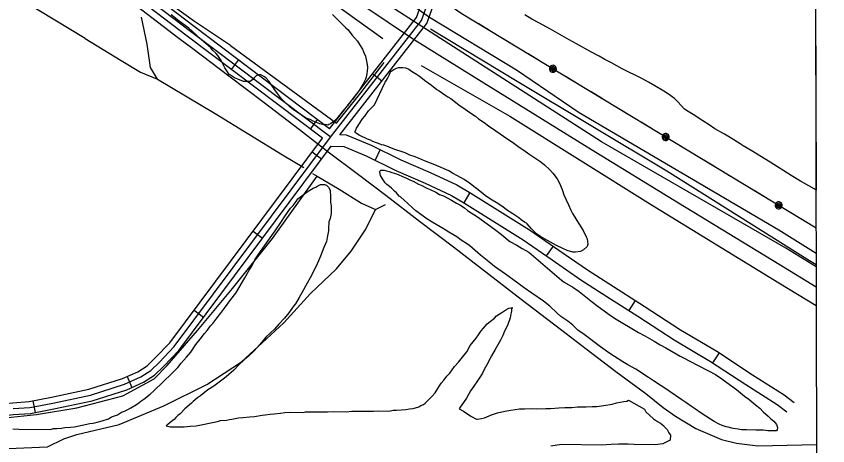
# Model space of a CAD drawing. Extents: x 3324104 to 3361979, y 612876 to 638273.
# Drawn here: x 3357754 to 3359808, y 631253 to 632341 of the extents above; entities that cross this region are included whole.
import ezdxf

# ---------------------------------------------------------------- set-up
doc = ezdxf.new("R2010")
doc.units = 0
for name, color, linetype in [('V-GRID-FRAM', 7, 'Continuous'), ('V-RAIL-TRAK', 7, 'Continuous'), ('V-ROAD-CNTR', 7, 'Continuous'), ('V-SITE-VEGE', 7, 'Continuous'), ('V-TOPO-SHOR', 7, 'Continuous'), ('V-UTIL-LINE', 7, 'Continuous')]:
    doc.layers.add(name, color=color, linetype=linetype)

msp = doc.modelspace()

# ---------------------------------------------------------------- linework, layer by layer
at = {"layer": 'V-GRID-FRAM'}
msp.add_lwpolyline([(3328194.1, 636440.7), (3359767.9, 636495.9), (3359807.6, 618312.1), (3328217.9, 618256.9), (3328194.1, 636440.7)], dxfattribs=at)
at = {"layer": 'V-RAIL-TRAK'}
for points in [[(3357120.5, 633083.7), (3357298, 632949.6), (3357421.2, 632854.9), (3357560.3, 632749), (3357832.3, 632540.7), (3358017.7, 632399.1), (3358165.1, 632285.5)], [(3358165.5, 632721), (3358238.8, 632660), (3358387.6, 632542.9), (3358515.6, 632448.2), (3358633.3, 632366.8), (3358756.6, 632284.7)], [(3358165.1, 632285.5), (3358200.7, 632259.2), (3358291.7, 632190), (3358380.9, 632122.1), (3358470.5, 632054.3), (3358539, 632000.7), (3358543.1, 631997.6), (3358619.6, 631940), (3358688.7, 631887.8), (3358774.1, 631821.8), (3358860.1, 631757), (3358931.3, 631701.7), (3359031.6, 631624.1), (3359130.8, 631548.2), (3359210.4, 631487.9), (3359271.3, 631441.4), (3359347.1, 631385.6), (3359390.6, 631350.3), (3359422.5, 631328.6), (3359473.6, 631297.2), (3359538.6, 631269), (3359576.2, 631260.2), (3359630.2, 631253.6), (3359779.3, 631256.5)], [(3358756.6, 632284.7), (3358937.3, 632172.2), (3359209.7, 632003.7), (3359429.8, 631868.5), (3359684.4, 631713.4), (3359778.4, 631655.5)]]:
    msp.add_lwpolyline(points, dxfattribs=at)
at = {"layer": 'V-ROAD-CNTR'}
for p, q in [((3358298.5, 632205.6), (3358316.6, 632229.6)), ((3358655.7, 632195.5), (3358679.3, 632177)), ((3358498.1, 632055), (3358516.2, 632079)), ((3358502.6, 631997.4), (3358526.6, 631979.5)), ((3358675.1, 632003), (3358661.8, 631976.1)), ((3358901.3, 631894.5), (3358886.1, 631868.7)), ((3358353.2, 631797), (3358377.2, 631779.1)), ((3359112.4, 631758.5), (3359095.2, 631733.9)), ((3359320.5, 631621.4), (3359304.5, 631596)), ((3358203.8, 631596.5), (3358227.8, 631578.6)), ((3359532.6, 631488.6), (3359516.2, 631463.6)), ((3358034.3, 631428.5), (3358046.5, 631401.1)), ((3357796, 631367), (3357801.7, 631337.6))]:
    msp.add_line(p, q, dxfattribs=at)
for points in [[(3357746, 631347.5), (3357788, 631350.2), (3357846, 631361.4), (3357941.6, 631381.8), (3358027.9, 631409.3), (3358068.9, 631427.5), (3358094.6, 631444.3), (3358116, 631465), (3358153.8, 631504.4), (3358548.7, 632034.3), (3358779.7, 632329.8), (3358993.1, 632924.9), (3359589.2, 634487.5)], [(3358546.7, 632056), (3358766.4, 632337.1), (3358979, 632930.1), (3359575.2, 634492.8)], [(3358572.8, 632040.7), (3358793, 632322.4), (3359007.2, 632919.7), (3359603.2, 634482.2)], [(3358546.7, 632056), (3358204, 632314.5), (3358028.7, 632449.1)], [(3358528.4, 632032.1), (3358185.9, 632290.6), (3358010.4, 632425.3)], [(3358019.6, 632437.2), (3358195, 632302.6), (3358547, 632036.9)], [(3356398.6, 632104.7), (3356891.7, 631727.1), (3357353.2, 631379.6), (3357372.2, 631367), (3357383.5, 631361), (3357397.7, 631354.8), (3357409.8, 631352.3), (3357420.1, 631352.3), (3357628.6, 631352.4), (3357691.3, 631356.9), (3357744.7, 631362.4), (3357786.1, 631365.1), (3357843, 631376.1), (3357937.8, 631396.4), (3358022.6, 631423.3), (3358061.7, 631440.7), (3358085.2, 631456.1), (3358105.4, 631475.6), (3358142.4, 631514.1), (3358528.4, 632032.1)], [(3356377.9, 632082.7), (3356873.5, 631703.2), (3357335.8, 631355.1), (3357356.9, 631341.2), (3357370.4, 631334), (3357388.6, 631326), (3357406.7, 631322.4), (3357420, 631322.3), (3357629.7, 631322.4), (3357693.9, 631327), (3357747.2, 631332.5), (3357789.9, 631335.3), (3357849, 631346.7), (3357945.5, 631367.3), (3358033.3, 631395.2), (3358076.1, 631414.3), (3358104, 631432.5), (3358126.7, 631454.4), (3358165.3, 631494.7), (3358550.6, 632011.6)], [(3358573.1, 632041.1), (3358589.1, 632040.3), (3358652, 632014.4), (3358727, 631977.3), (3358801, 631945.5), (3358869, 631913.6), (3358904.1, 631892.9), (3358971.5, 631850.8), (3359052.9, 631799.9), (3359126.8, 631748.5), (3359199.4, 631698.8), (3359264.9, 631656.5), (3359343.3, 631607), (3359434.8, 631547), (3359526.7, 631492.5), (3359616.9, 631433.3), (3359696.9, 631382.1), (3359722.2, 631362.7)], [(3358550.3, 632012.1), (3358582.5, 632010.6), (3358639.6, 631987.1), (3358714.4, 631950), (3358788.7, 631918.1), (3358854.9, 631887.1), (3358888.5, 631867.3), (3358955.6, 631825.3), (3359036.4, 631774.8), (3359109.8, 631723.8), (3359182.7, 631673.8), (3359248.7, 631631.2), (3359327.1, 631581.8), (3359418.9, 631521.5), (3359510.8, 631467.1), (3359600.6, 631408.2), (3359679.7, 631357.5), (3359704, 631338.9)]]:
    msp.add_lwpolyline(points, dxfattribs=at)
at = {"layer": 'V-SITE-VEGE'}
for p, q in [((3359771.6, 634801.8), (3359777.9, 631900.1)), ((3358527.5, 632533.3), (3358799.2, 632338.4)), ((3359234.8, 632023), (3358678.7, 632379.4)), ((3359059, 632333.4), (3359041, 632343.9)), ((3358799.2, 632338.4), (3359019.6, 632205.1)), ((3359076.5, 632324), (3359059, 632333.4)), ((3359105.9, 632307.8), (3359076.5, 632324)), ((3359153.3, 632281.1), (3359105.9, 632307.8)), ((3359171.3, 632270.7), (3359153.3, 632281.1)), ((3359207.9, 632250.8), (3359171.3, 632270.7)), ((3359229, 632239.8), (3359207.9, 632250.8)), ((3359243.4, 632231.5), (3359229, 632239.8)), ((3359260.4, 632222.6), (3359243.4, 632231.5)), ((3359287.2, 632207.9), (3359260.4, 632222.6)), ((3359019.6, 632205.1), (3359178.4, 632097.4)), ((3359336.7, 632183.3), (3359287.2, 632207.9)), ((3359354.2, 632173.9), (3359336.7, 632183.3)), ((3359370.2, 632164.5), (3359354.2, 632173.9)), ((3359392.3, 632150.9), (3359370.2, 632164.5)), ((3359404.7, 632143.6), (3359392.3, 632150.9)), ((3359419.6, 632132.6), (3359404.7, 632143.6)), ((3359428.3, 632124.3), (3359419.6, 632132.6)), ((3359445.3, 632105.6), (3359428.3, 632124.3)), ((3359178.4, 632097.4), (3359683.3, 631800)), ((3359454.5, 632099.8), (3359445.3, 632105.6)), ((3359466.9, 632092), (3359454.5, 632099.8)), ((3359491.1, 632076.3), (3359466.9, 632092)), ((3359507, 632065.4), (3359491.1, 632076.3)), ((3359522, 632055.5), (3359507, 632065.4)), ((3359546.2, 632042.4), (3359522, 632055.5)), ((3359563.2, 632031.9), (3359546.2, 632042.4)), ((3359585.8, 632017.8), (3359563.2, 632031.9)), ((3359701.2, 631753.8), (3359234.8, 632023)), ((3359593.5, 632012.6), (3359585.8, 632017.8)), ((3359617.8, 631998.5), (3359593.5, 632012.6)), ((3359635.3, 631987.5), (3359617.8, 631998.5)), ((3359662, 631971.3), (3359635.3, 631987.5)), ((3359715.1, 631937.4), (3359662, 631971.3)), ((3359738.2, 631923.3), (3359715.1, 631937.4)), ((3359772.8, 631903.4), (3359738.2, 631923.3)), ((3359777.9, 631900.1), (3359772.8, 631903.4)), ((3359683.3, 631800), (3359778.3, 631740.8)), ((3359778.3, 631706.3), (3359701.2, 631753.8)), ((3359778.3, 631740.8), (3359778.3, 631706.3))]:
    msp.add_line(p, q, dxfattribs=at)
for points in [[(3358245.9, 632260.6), (3358228.4, 632275.7), (3358217.1, 632286.1), (3358209.4, 632293.4), (3358198.6, 632303.3), (3358190.4, 632310.6), (3358181.6, 632317.3), (3358162.6, 632330.4), (3358156.4, 632335.6), (3358146.1, 632343.9)], [(3358554, 632344.9), (3358560.7, 632338.2), (3358572, 632327.2), (3358578.7, 632320.5), (3358587.9, 632311.6), (3358594.1, 632305.9), (3358603.3, 632294), (3358617.2, 632277.8), (3358622.8, 632269), (3358630, 632257.1), (3358633, 632250.9), (3358637.6, 632239.5), (3358638.6, 632235.8), (3358641.6, 632218.2), (3358642.6, 632211), (3358641.5, 632201.7), (3358640.9, 632194.5), (3358639.3, 632186.2), (3358637.7, 632181), (3358632, 632169.7), (3358621.5, 632152.7), (3358618.4, 632148.6), (3358614.2, 632142.4), (3358610.6, 632138.3), (3358605.4, 632131.1), (3358601.7, 632126.5), (3358595.5, 632119.3), (3358591.8, 632114.1), (3358581.9, 632102.8), (3358565.2, 632082.2), (3358561.6, 632078.7), (3358557.4, 632074), (3358549.1, 632068.4), (3358545, 632066.9), (3358541.9, 632065.3), (3358539.8, 632065.4), (3358534.1, 632066.4), (3358529, 632067), (3358521.7, 632068.6), (3358505.2, 632075.4), (3358497.5, 632079.1), (3358490.3, 632082.2), (3358482, 632086.4), (3358470.7, 632093.7), (3358462.5, 632099.4), (3358455.3, 632104.1), (3358446.5, 632111.4), (3358440.9, 632116.6), (3358432.1, 632125), (3358424.9, 632131.2), (3358414.7, 632144.7), (3358408, 632154.1), (3358399.3, 632167.6), (3358393.7, 632175.4), (3358386.5, 632184.2), (3358382.4, 632187.3), (3358373.1, 632192.6), (3358369, 632192.6), (3358364.3, 632191.6), (3358360.7, 632189.5), (3358355.5, 632184.4), (3358352.9, 632180.3), (3358346.1, 632175.7), (3358343, 632175.2), (3358335.8, 632175.2), (3358328.6, 632175.8), (3358314.6, 632181), (3358305.9, 632184.7), (3358295.6, 632191.5), (3358293, 632193.6), (3358286.3, 632202.9), (3358281.7, 632209.7), (3358276.1, 632221.6), (3358272, 632228.9), (3358263.8, 632241.3), (3358258.7, 632247.1), (3358251.5, 632254.3), (3358245.9, 632260.6)], [(3358660.6, 632116.8), (3358686.3, 632171.9), (3358687.8, 632173.5), (3358690.4, 632178.6), (3358693.1, 632183.3), (3358696.7, 632189.5), (3358698.8, 632193.6), (3358700.4, 632198.2), (3358703, 632201.8), (3358709.2, 632205.9), (3358716, 632209), (3358722.2, 632210.5), (3358732, 632210.9), (3358739.2, 632210.4), (3358741.8, 632209.3), (3358747, 632206.7), (3358753.7, 632202), (3358767.1, 632194.2), (3358774.3, 632189), (3358782, 632182.7), (3358787.1, 632179.1), (3358795.9, 632171.8), (3358804.6, 632166), (3358818.5, 632155.6)], [(3358818.5, 632155.6), (3358823.7, 632151.9), (3358841.2, 632139.9), (3358846.3, 632136.3), (3358853.5, 632132.1), (3358869.5, 632120.1), (3358873.6, 632116.5), (3358890, 632105.5), (3358901.4, 632097.2), (3358915.8, 632087.8), (3358924, 632081), (3358937.9, 632071.6), (3358948.7, 632063.3), (3358967.8, 632050.7), (3358997.6, 632029.3), (3359010, 632021.5), (3359026.4, 632009.5), (3359038.3, 632001.7), (3359050.6, 631992.8), (3359064, 631983.9), (3359081, 631971.9), (3359090.8, 631964.6), (3359103.6, 631952.7), (3359111.8, 631943.8), (3359123.1, 631928.8), (3359129.2, 631916.8), (3359136.4, 631899.7), (3359139.9, 631888.8), (3359151.6, 631863.4), (3359157.2, 631850), (3359161.3, 631841.2), (3359167.5, 631832.3), (3359172.6, 631823.5), (3359188.9, 631798.1), (3359196.1, 631782), (3359198.6, 631777.3), (3359200.6, 631763.4), (3359198.5, 631758.2), (3359189.7, 631749.5), (3359181.4, 631745.4), (3359169.5, 631743.4), (3359162.2, 631743.4), (3359147.8, 631747.7), (3359137, 631752.4), (3359121, 631760.2), (3359106, 631768.6), (3359098.3, 631772.8), (3359080.8, 631782.7), (3359070, 631790), (3359057.7, 631802.5), (3359046.9, 631815), (3359044.8, 631816.6), (3359039.7, 631819.7), (3359031.4, 631824.9), (3359025.8, 631830.1), (3359010.3, 631840.1), (3359001.6, 631846.3), (3358994.9, 631850.5), (3358989.3, 631855.2), (3358982.6, 631859.9), (3358968.1, 631868.8), (3358957.8, 631875.5), (3358943.9, 631884.4), (3358919.3, 631904.2), (3358908.5, 631912.6), (3358900.7, 631918.3), (3358887.4, 631927.2), (3358870.9, 631937.1), (3358857.5, 631943.4), (3358848.2, 631949.6), (3358817.3, 631962.8), (3358786.9, 631974.9), (3358771.4, 631981.2), (3358760.6, 631985.9), (3358750.2, 631989), (3358737.9, 631994.8), (3358727.6, 631998.5), (3358714.1, 632002.7), (3358703.8, 632006.9), (3358691.5, 632011.7), (3358684.2, 632014.3), (3358678, 632015.4), (3358670.8, 632018.5), (3358665.1, 632020.6), (3358656.4, 632023.2), (3358650.2, 632026.9), (3358642.5, 632029.5), (3358637.3, 632032.2), (3358628, 632036.4), (3358621.8, 632039.5), (3358614.6, 632043.7), (3358612.1, 632046.8), (3358611, 632048.9), (3358612.1, 632050.9), (3358614.7, 632057.6), (3358617.9, 632062.8), (3358621, 632066.9), (3358630.4, 632080.8), (3358635.6, 632087.5), (3358645, 632100.9), (3358660.6, 632116.8)], [(3359643.7, 631292.7), (3359636.5, 631292.7), (3359625.1, 631293.3), (3359601.9, 631293.5), (3359589.5, 631294.1), (3359580.7, 631295.1), (3359568.3, 631297.3), (3359564.7, 631297.8), (3359555.9, 631300.5), (3359550.2, 631301.5), (3359540.4, 631304.7), (3359532.7, 631308.4), (3359520.3, 631315.2), (3359510.5, 631320.4), (3359487.4, 631336.1), (3359473, 631346), (3359462.7, 631352.8), (3359448.3, 631363.2), (3359438, 631370), (3359422, 631380.9), (3359392.7, 631400.8), (3359386, 631405), (3359366.4, 631418), (3359354.1, 631425.8), (3359321.6, 631447.2), (3359301.5, 631458.2), (3359288.7, 631465.5), (3359267.6, 631479.6), (3359253.7, 631488.5), (3359232, 631504.2), (3359190.9, 631534.9), (3359174.9, 631546.4), (3359162.1, 631558.9), (3359149.7, 631568.8), (3359132.2, 631580.8), (3359122, 631589.6), (3359104.5, 631606.8), (3359088, 631619.8), (3359058.2, 631639.7), (3359039.1, 631653.2), (3359010.8, 631674.6), (3358991.8, 631687.7), (3358964, 631707.5), (3358950.1, 631719), (3358929, 631735.6), (3358901.8, 631759.1), (3358895.6, 631763.8), (3358879.7, 631774.2), (3358868.8, 631782), (3358848.2, 631794), (3358836.9, 631801.4), (3358806, 631819.6), (3358790.1, 631829.6), (3358779.8, 631836.9), (3358765.4, 631848.3), (3358756.6, 631856.1), (3358743.8, 631867.1), (3358736.6, 631874.4), (3358726.3, 631883.2), (3358723.2, 631885.3), (3358716, 631893.6), (3358711.4, 631897.8), (3358703.7, 631905.1), (3358698.6, 631909.8), (3358691.9, 631915), (3358687.8, 631918.6), (3358680.6, 631929.5), (3358676, 631937.8), (3358673.5, 631946.6), (3358674.5, 631949.2), (3358676.1, 631950.8), (3358679.2, 631951.2), (3358684.9, 631950.7), (3358690.5, 631949.1), (3358697.2, 631947.5), (3358704.5, 631945.4), (3358716.3, 631941.7), (3358735.4, 631933.3), (3358741.1, 631931.2), (3358751.4, 631926), (3358758.6, 631923.3), (3358771.5, 631916), (3358780.2, 631911.8), (3358792.6, 631905.5), (3358801.4, 631901.9), (3358815.3, 631895.1), (3358825.1, 631889.8), (3358834.9, 631886.1), (3358855.5, 631875.2), (3358867.8, 631867.8), (3358876.1, 631863.1), (3358888.4, 631855.3), (3358896.2, 631849.1), (3358920.9, 631832.9), (3358964.1, 631802.1), (3358981.6, 631788), (3358992.9, 631779.2), (3359003.2, 631770.8), (3359020.7, 631760.9), (3359034.1, 631753), (3359050.6, 631743.6)], [(3358349.8, 631708), (3358357.4, 631723.8), (3358366.1, 631736.4), (3358377.9, 631753.2), (3358396.3, 631779.4), (3358409.2, 631797.3), (3358425.4, 631821.5), (3358433, 631833), (3358440.5, 631843.5), (3358448.1, 631855.1), (3358454.5, 631861.4), (3358462, 631871.9), (3358466.4, 631878.2), (3358489.9, 631895.9), (3358500.6, 631903.2), (3358504.8, 631905.2), (3358512.3, 631908.3), (3358516.6, 631911.4), (3358524, 631914.5), (3358533.6, 631914.4), (3358538.8, 631913.3), (3358544.1, 631907.9), (3358548.2, 631900.5), (3358548.2, 631896.2), (3358549.1, 631887.7), (3358548.9, 631869.7), (3358550.9, 631860.2), (3358550.7, 631841.1), (3358548.4, 631828.4), (3358545.1, 631820), (3358543.8, 631803), (3358543.8, 631797.7), (3358540.4, 631780.8), (3358539.2, 631770.2), (3358532.6, 631755.5), (3358523.9, 631733.4), (3358518.5, 631721.8), (3358513, 631708.1), (3358497.8, 631678.6), (3358490.2, 631664.9), (3358476.1, 631640.7), (3358469.6, 631629.1), (3358460.9, 631612.3), (3358455.6, 631607.1), (3358443.7, 631590.3), (3358433, 631576.6), (3358417.9, 631560.9), (3358407.2, 631548.3), (3358385.7, 631528.5), (3358375, 631515.9), (3358355.6, 631493.9), (3358340.6, 631479.2), (3358331, 631471.9), (3358316, 631457.3), (3358304.2, 631444.7), (3358284.9, 631428), (3358277.4, 631421.8), (3358253.9, 631404), (3358238.9, 631394.7), (3358219.7, 631380.1), (3358212.2, 631374.9), (3358201.5, 631365.5), (3358197.2, 631361.3), (3358180.1, 631346.7), (3358168.2, 631334.1), (3358162.9, 631329.9), (3358157.5, 631324.7), (3358153.2, 631319.5), (3358143.6, 631312.2), (3358137.2, 631307), (3358132.9, 631303.8), (3358143.5, 631301.6), (3358178.4, 631301.1), (3358194.3, 631303.1), (3358209.2, 631303.9), (3358230.4, 631307.9), (3358242.1, 631310.9), (3358263.4, 631314.9), (3358270.8, 631317), (3358285.6, 631317.8), (3358293.1, 631319.9), (3358299.5, 631320.8), (3358316.4, 631323.8), (3358327, 631324.7), (3358345.1, 631326.6), (3358356.7, 631327.5), (3358375.9, 631330.5), (3358383.3, 631331.4)], [(3359050.6, 631743.6), (3359133.4, 631672.8), (3359140.6, 631667.6), (3359162.7, 631654.5), (3359178.1, 631643.6), (3359199.7, 631627.4), (3359212.1, 631617), (3359222.9, 631608.1), (3359254.3, 631585.7), (3359268.2, 631576.8), (3359328.4, 631540.2), (3359344.4, 631531.4), (3359368.1, 631517.8), (3359383, 631508.9), (3359398, 631501.5), (3359434, 631480.1), (3359442.8, 631475.9), (3359477.8, 631457.1), (3359505.6, 631443), (3359523.2, 631433.5), (3359539.6, 631422.6), (3359561.8, 631406.9), (3359576.2, 631396), (3359596.7, 631378.8), (3359607.5, 631371.5), (3359625, 631357.4), (3359635.3, 631348.6), (3359644, 631339.7), (3359656.4, 631328.3), (3359662.5, 631322), (3359671.3, 631315.8), (3359678, 631306.9), (3359680, 631299.7), (3359679.9, 631293.5), (3359677.9, 631291.4), (3359656.1, 631291.6), (3359643.7, 631292.7)], [(3357745, 631295.9), (3357759.9, 631295.8), (3357840.4, 631294.8), (3357847.8, 631296.8), (3357856.3, 631296.7), (3357868, 631297.6), (3357876.5, 631299.6), (3357891.3, 631300.5), (3357900.8, 631301.4), (3357940.1, 631309.4), (3357948.6, 631310.4), (3357958.2, 631313.4), (3357971, 631316.4), (3357986.9, 631321.5), (3357994.4, 631326.7), (3358010.4, 631331.8), (3358020, 631338.1), (3358027.4, 631341.2), (3358035.9, 631345.3), (3358043.4, 631349.4), (3358054.1, 631355.7), (3358060.5, 631359.8), (3358069, 631366.1), (3358076.5, 631371.3), (3358092.6, 631383.8), (3358102.2, 631392.2), (3358148.3, 631437.1), (3358162.3, 631451.8), (3358170.9, 631462.3), (3358184.9, 631478), (3358195.6, 631490.6), (3358208.6, 631509.5), (3358219.3, 631523.1), (3358230.1, 631537.8), (3358236.6, 631545.2), (3358245.2, 631556.7), (3358251.6, 631563), (3358261.3, 631576.6), (3358271, 631588.2), (3358280.7, 631601.8), (3358296.9, 631623.9), (3358309.8, 631639.6), (3358332.5, 631678.5), (3358343.3, 631697.5), (3358349.8, 631708)], [(3358383.3, 631331.4), (3358396, 631333.4), (3358406.6, 631334.3), (3358422.5, 631336.2), (3358433.2, 631337.2), (3358448, 631338.1), (3358479.8, 631337.7), (3358486.2, 631339.7), (3358541.2, 631339), (3358556.1, 631339.9), (3358588.9, 631339.5), (3358602.7, 631341.4), (3358657.8, 631340.7), (3358671.6, 631341.6), (3358697, 631341.3), (3358707.6, 631343.3), (3358716.1, 631343.2), (3358728.8, 631344.1), (3358739.4, 631345), (3358749, 631347), (3358758.5, 631348), (3358772.4, 631352), (3358777.7, 631355.1), (3358784.1, 631358.2), (3358788.4, 631361.4), (3358806.6, 631379.2), (3358814.1, 631387.5), (3358820.6, 631398.1), (3358829.3, 631411.7), (3358835.7, 631419.1), (3358843.3, 631429.6), (3358850.8, 631436.9), (3358862.6, 631453.7), (3358873.4, 631465.2), (3358886.3, 631482), (3358893.8, 631491.4), (3358902.5, 631507.2), (3358917.6, 631526.1), (3358924, 631534.5), (3358930.5, 631544), (3358935.9, 631551.3), (3358945.6, 631561.8), (3358953.1, 631568), (3358963.8, 631576.4), (3358969.1, 631582.7), (3358983, 631591), (3358992.6, 631597.2), (3359000.1, 631601.4), (3359005.4, 631602.4), (3359010.7, 631602.3), (3359007.5, 631601.3), (3359007.4, 631593.9), (3359005.2, 631587.5), (3359004, 631576.9), (3358997.4, 631558), (3358989.8, 631543.2), (3358985.5, 631532.7), (3358979, 631521.1), (3358965.9, 631496.9), (3358956.2, 631481.1), (3358944.3, 631458), (3358937.8, 631446.4), (3358933.4, 631436.9), (3358925.9, 631425.3), (3358921.5, 631418), (3358911.8, 631404.3), (3358903.2, 631392.8), (3358893.4, 631373.8), (3358885.9, 631363.3), (3358877.2, 631350.7), (3358875.1, 631346.5), (3358885.6, 631341.1), (3358904.5, 631328.1), (3358918.2, 631320.6), (3358920.3, 631320.5), (3358930.9, 631322.5), (3358938.4, 631324.5), (3358956.5, 631331.7), (3358971.4, 631336.8), (3358990.5, 631340.8), (3359005.4, 631343.8), (3359027.6, 631346.7), (3359040.4, 631346.6), (3359058.4, 631347.4), (3359071.1, 631347.3), (3359094.4, 631348), (3359106.1, 631347.9), (3359127.3, 631349.7), (3359142.1, 631350.6), (3359160.1, 631350.4), (3359173.9, 631352.3), (3359196.2, 631352.1), (3359211, 631352.9), (3359222.7, 631352.8), (3359240.7, 631355.7), (3359261.9, 631358.7), (3359272.6, 631361.7), (3359291.7, 631365.7), (3359299.1, 631366.7), (3359303.4, 631368.7), (3359343.4, 631346)], [(3359343.4, 631346), (3359347.5, 631339.6), (3359366.4, 631321.3), (3359376.9, 631314.9), (3359384.2, 631310.5), (3359392.6, 631304.1), (3359393.7, 631301.9), (3359401, 631294.4), (3359405.1, 631285.9), (3359409.3, 631280.5), (3359409.1, 631267.8), (3359389.9, 631258.5), (3359370.8, 631255.6), (3359317.9, 631256.3), (3359302, 631257.5), (3359277.6, 631257.8), (3359259.6, 631257), (3359234.2, 631255.2), (3359133.5, 631256.4), (3359107, 631252.5)]]:
    msp.add_lwpolyline(points, dxfattribs=at)
at = {"layer": 'V-TOPO-SHOR'}
for points in [[(3357928, 632284.6), (3357697.2, 632424.5), (3357497.6, 632543.4), (3357290.3, 632669.2), (3357215.5, 632714.3)], [(3358681.6, 632283.9), (3358556.2, 632373.8), (3358314.5, 632550), (3358177.4, 632661.5)], [(3358296, 632266.9), (3358205.2, 632327.3), (3358063.9, 632429.8), (3358052.2, 632445.2), (3358048.9, 632473.7), (3358043.4, 632490.5), (3358040, 632497.5), (3358033.1, 632503.8)], [(3358111, 632181.8), (3358093.9, 632210.6), (3358085, 632270.2), (3358071, 632338.7)], [(3358802, 632308.4), (3359021.8, 632176.7), (3359400.2, 631949), (3359761.6, 631722.3), (3359778.3, 631711.9)], [(3357928, 632284.6), (3358018.9, 632228.6), (3358068, 632199.4), (3358111, 632181.8), (3358256.9, 632094.5), (3358427.3, 631990), (3358481.3, 631957.7)], [(3358296, 632266.9), (3358564.4, 632070), (3358625.6, 632146.9), (3358684.5, 632223.8)], [(3358778.4, 632215.8), (3359002.8, 632087.4), (3359359.3, 631864.9), (3359683.9, 631666.1), (3359778.6, 631608.8)], [(3357450.3, 631318.1), (3357495.4, 631309.6), (3357584.4, 631311.4), (3357692.3, 631320.7), (3357805, 631332.7), (3357907, 631349.2), (3358023.7, 631379.7), (3358103, 631422.8), (3358136, 631456.8), (3358212.5, 631545.5), (3358301, 631651.8), (3358402.5, 631777.7), (3358515.4, 631935.5)], [(3358503.8, 631942.4), (3358515.4, 631935.5), (3358570.6, 631902.9), (3358627.7, 631867.5), (3358662.6, 631851.4), (3358688.4, 631864.3)], [(3357450.3, 631318.1), (3357489.9, 631288.1), (3357532.6, 631252.6), (3357553.6, 631239.2), (3357832.8, 631250.8), (3357873.9, 631271.2), (3357907.1, 631281.8), (3358014.3, 631307), (3358127.1, 631354.3), (3358236.2, 631408.1), (3358323.7, 631465.9), (3358376.4, 631514), (3358430.9, 631564.6), (3358498.7, 631639), (3358564.5, 631700.9), (3358601.1, 631746.2), (3358638.9, 631801.8), (3358662.6, 631851.4)]]:
    msp.add_lwpolyline(points, dxfattribs=at)
at = {"layer": 'V-UTIL-LINE'}
for points in [[(3359778.1, 631804.5), (3358880.1, 632347.8), (3358382, 632698.4), (3357961.3, 633061.4), (3357548.2, 633517.7), (3357255.4, 633931.7), (3356960.8, 634342.1), (3356736.1, 634811.3), (3356526.7, 635349.8), (3356308.1, 635878.7), (3356075.3, 636434.9), (3356085, 636489.4)], [(3358951.8, 632304.4), (3358922.7, 632322)], [(3359015.1, 632266.1), (3358986, 632283.7)], [(3359078.4, 632227.8), (3359049.3, 632245.4)], [(3359111.8, 632207.6), (3359112, 632204.7), (3359113.8, 632206.2), (3359113.5, 632208.9), (3359110.9, 632210.1), (3359109, 632207.3), (3359110, 632202.8), (3359114.2, 632202.3), (3359117.8, 632205.6), (3359116.9, 632210.1), (3359113.7, 632213.2), (3359108.9, 632212.5), (3359105.8, 632207.9), (3359107.1, 632199.9), (3359110.4, 632198.7), (3359113.9, 632198.9), (3359117.1, 632200.4), (3359119.5, 632202.9), (3359120.7, 632206.2), (3359120.5, 632209.8), (3359119, 632212.9), (3359116.4, 632215.3), (3359113.1, 632216.5), (3359109.6, 632216.3), (3359106.4, 632214.9), (3359104.1, 632212.3), (3359102.9, 632209), (3359103, 632205.5), (3359104.5, 632202.3), (3359107.1, 632199.9)], [(3359174.2, 632169.8), (3359145.1, 632187.4)], [(3359237.5, 632131.5), (3359208.5, 632149.1)], [(3359300.9, 632093.2), (3359271.8, 632110.8)], [(3359364.2, 632054.9), (3359335.1, 632072.5)], [(3359397.5, 632034.7), (3359397.7, 632031.9), (3359399.5, 632033.3), (3359399.3, 632036), (3359396.6, 632037.3), (3359394.8, 632034.4), (3359395.8, 632029.9), (3359400, 632029.4), (3359403.5, 632032.7), (3359402.7, 632037.2), (3359399.4, 632040.3), (3359394.7, 632039.6), (3359391.5, 632035.1), (3359392.9, 632027), (3359396.2, 632025.8), (3359399.7, 632026), (3359402.9, 632027.5), (3359405.2, 632030.1), (3359406.4, 632033.4), (3359406.3, 632036.9), (3359404.8, 632040.1), (3359402.2, 632042.4), (3359398.9, 632043.6), (3359395.4, 632043.5), (3359392.2, 632042), (3359389.8, 632039.4), (3359388.7, 632036.1), (3359388.8, 632032.6), (3359390.3, 632029.4), (3359392.9, 632027)], [(3359460, 631996.9), (3359430.9, 632014.5)], [(3359523.3, 631958.6), (3359494.2, 631976.2)], [(3359586.6, 631920.3), (3359557.5, 631937.9)], [(3359650, 631882), (3359620.9, 631899.6)], [(3359683.3, 631861.8), (3359683.5, 631859), (3359685.3, 631860.4), (3359685.1, 631863.1), (3359682.4, 631864.4), (3359680.5, 631861.6), (3359681.5, 631857), (3359685.8, 631856.5), (3359689.3, 631859.8), (3359688.4, 631864.3), (3359685.2, 631867.4), (3359680.4, 631866.7), (3359677.3, 631862.2), (3359678.7, 631854.1), (3359682, 631852.9), (3359685.5, 631853.1), (3359688.7, 631854.6), (3359691, 631857.2), (3359692.2, 631860.5), (3359692.1, 631864), (3359690.6, 631867.2), (3359688, 631869.5), (3359684.7, 631870.7), (3359681.2, 631870.6), (3359678, 631869.1), (3359675.6, 631866.5), (3359674.4, 631863.2), (3359674.6, 631859.7), (3359676.1, 631856.5), (3359678.7, 631854.1)], [(3359745.8, 631824.1), (3359716.7, 631841.6)]]:
    msp.add_lwpolyline(points, dxfattribs=at)

doc.saveas('drawing.dxf')
